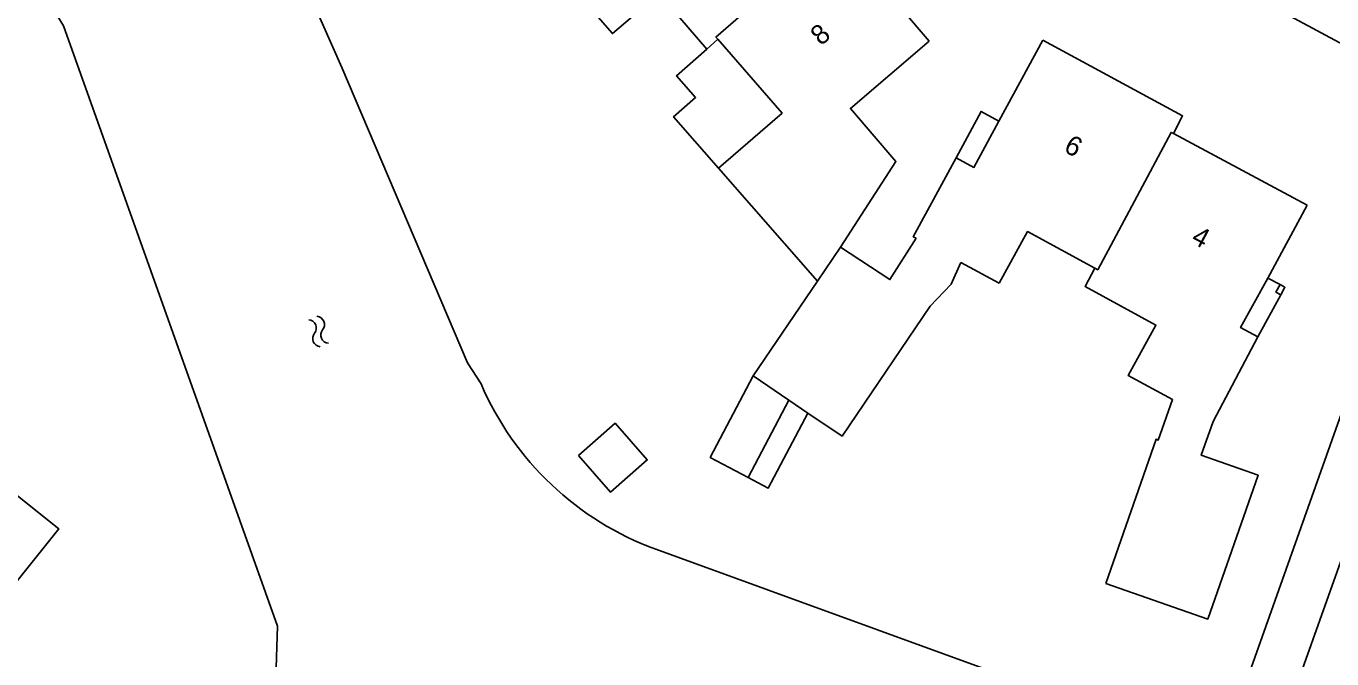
# Model space of a CAD drawing. Extents: x 131000 to 133013, y 393000 to 396501.
# Drawn here: x 131176.6 to 131243.4, y 395027.6 to 395059.9 of the extents above; entities that cross this region are included whole.
import ezdxf

# ---------------------------------------------------------------- set-up
doc = ezdxf.new("R2010")
doc.units = 0
for name, color, linetype in [('gg-anno-huisnummerreeks BGT', 7, 'Continuous'), ('gg-bbg-gedigitaliseerde bebouwing', 7, 'Continuous'), ('gg-bbg-gedigitaliseerde bijgebouw', 7, 'Continuous'), ('gg-bbg-hoofdgebouw', 7, 'Continuous'), ('gg-bbg-luifel en loopbrug', 7, 'Continuous'), ('gg-bbg-onder overbouw', 7, 'Continuous'), ('gg-bbg-pand overbouw', 7, 'Continuous'), ('gg-bbg-pilaar onder overbouw', 7, 'Continuous'), ('gg-bbg-pilaar pand', 7, 'Continuous'), ('gg-bbg-tussenscheiding', 7, 'Continuous'), ('gg-knt-verharding', 7, 'Continuous'), ('gg-kntw-beschoeiing', 7, 'Continuous'), ('gt-symb-watersymbool', 7, 'Continuous')]:
    doc.layers.add(name, color=color, linetype=linetype)

# ---------------------------------------------------------------- blocks, each defined once
blk = doc.blocks.new('gt0-WA')
at = {"layer": 'gt-symb-watersymbool'}
for centre, start, end in [((-0.323, 0.022), 28.07249, 151.92751), ((0.427, 0.422), 208.07248, 331.92751), ((-0.323, -0.428), 28.07249, 151.92751), ((0.427, -0.028), 208.07248, 331.92751)]:
    blk.add_arc(centre, 0.425, start, end, dxfattribs=at)

msp = doc.modelspace()

# ---------------------------------------------------------------- linework, layer by layer
at = {"layer": 'gg-bbg-gedigitaliseerde bebouwing'}
for p, q in [((131211.42, 395058.76), (131211.97, 395059.28)), ((131212.019, 395052.669), (131217.072, 395046.9)), ((131217.072, 395046.9), (131213.79, 395042.05)), ((131216.587, 395040.153), (131215.617, 395040.811))]:
    msp.add_line(p, q, dxfattribs=at)
for points in [[(131204.288, 395062.208), (131206.58, 395059.56), (131208.98, 395061.61), (131211.42, 395058.76)], [(131211.97, 395059.28), (131215.26, 395055.49), (131212.019, 395052.669)], [(131231.26, 395047.56), (131227.82, 395049.43), (131226.366, 395046.786)], [(131216.587, 395040.153), (131218.33, 395038.97), (131222.842, 395045.623), (131223.921, 395046.734), (131224.414, 395047.844)], [(131231.827, 395031.425), (131234.394, 395038.808), (131234.509, 395038.768), (131235.236, 395040.836), (131232.974, 395042.064), (131234.39, 395044.65), (131230.76, 395046.63), (131231.26, 395047.56)]]:
    msp.add_lwpolyline(points, dxfattribs=at)
at = {"layer": 'gg-bbg-gedigitaliseerde bijgebouw'}
msp.add_line((131213.53, 395036.86), (131215.617, 395040.811), dxfattribs=at)
for points in [[(131213.79, 395042.05), (131211.59, 395037.885), (131213.53, 395036.86)], [(131204.841, 395037.983), (131206.488, 395036.102), (131208.368, 395037.75), (131206.721, 395039.63), (131204.841, 395037.983)]]:
    msp.add_lwpolyline(points, dxfattribs=at)
at = {"layer": 'gg-bbg-hoofdgebouw'}
for p, q in [((131228.601, 395059.223), (131226.357, 395055.082)), ((131242.129, 395050.784), (131235.287, 395054.45)), ((131242.129, 395050.784), (131240.11, 395047.05)), ((131224.414, 395047.844), (131226.366, 395046.786))]:
    msp.add_line(p, q, dxfattribs=at)
for points in [[(131222.796, 395059.164), (131219.961, 395062.493), (131225.286, 395067.153), (131222.745, 395070.12), (131222.33, 395069.79)], [(131222.796, 395059.164), (131218.761, 395055.728), (131221.076, 395053.01), (131218.26, 395048.638)], [(131235.287, 395054.45), (131235.75, 395055.349), (131228.601, 395059.223)], [(131224.161, 395053.212), (131221.97, 395049.168), (131222.119, 395049.087)], [(131218.26, 395048.638), (131220.783, 395046.978), (131222.119, 395049.087)], [(131231.827, 395031.425), (131237.035, 395029.614), (131239.61, 395036.972), (131236.705, 395037.995), (131237.309, 395039.712), (131239.607, 395044.046)], [(131171.289, 395039.784), (131178.268, 395034.221), (131172.945, 395027.596), (131165.659, 395033.414)]]:
    msp.add_lwpolyline(points, dxfattribs=at)
at = {"layer": 'gg-bbg-luifel en loopbrug'}
for points in [[(131212.019, 395052.669), (131209.713, 395055.302), (131210.841, 395056.29), (131209.868, 395057.401), (131211.42, 395058.76)], [(131216.587, 395040.153), (131214.56, 395036.316), (131213.53, 395036.86)]]:
    msp.add_lwpolyline(points, dxfattribs=at)
at = {"layer": 'gg-bbg-onder overbouw'}
for points in [[(131226.357, 395055.082), (131225.075, 395052.717), (131224.161, 395053.212)], [(131240.11, 395047.05), (131238.721, 395044.52), (131239.607, 395044.046)]]:
    msp.add_lwpolyline(points, dxfattribs=at)
at = {"layer": 'gg-bbg-pand overbouw'}
for p, q in [((131240.736, 395046.723), (131240.11, 395047.05)), ((131239.607, 395044.046), (131240.771, 395046.202))]:
    msp.add_line(p, q, dxfattribs=at)
msp.add_lwpolyline([(131224.161, 395053.212), (131225.443, 395055.577), (131226.357, 395055.082)], dxfattribs=at)
at = {"layer": 'gg-bbg-pilaar onder overbouw'}
msp.add_lwpolyline([(131240.771, 395046.202), (131240.525, 395046.336), (131240.736, 395046.723)], dxfattribs=at)
at = {"layer": 'gg-bbg-pilaar pand'}
msp.add_lwpolyline([(131240.736, 395046.723), (131240.983, 395046.588), (131240.771, 395046.202)], dxfattribs=at)
at = {"layer": 'gg-bbg-tussenscheiding'}
for p, q in [((131218.26, 395048.638), (131217.072, 395046.9)), ((131213.79, 395042.05), (131215.617, 395040.811))]:
    msp.add_line(p, q, dxfattribs=at)
for points in [[(131211.97, 395059.28), (131211.88, 395059.38), (131217.27, 395064.06), (131216.96, 395064.42), (131218.59, 395065.84), (131218.54, 395065.9), (131222.63, 395069.46), (131222.33, 395069.79)], [(131231.26, 395047.56), (131231.41, 395047.48), (131235.16, 395054.5), (131235.287, 395054.45)]]:
    msp.add_lwpolyline(points, dxfattribs=at)
at = {"layer": 'gg-knt-verharding'}
for p, q in [((131226.846, 395068.217), (131246.083, 395057.855)), ((131248.202, 395052.346), (131238.723, 395025.601)), ((131250.541, 395051.401), (131228.103, 394988.341))]:
    msp.add_line(p, q, dxfattribs=at)
at = {"layer": 'gg-kntw-beschoeiing'}
for points in [[(131142.483, 395093.937), (131145.347, 395093.877), (131147.143, 395093.928), (131151.577, 395093.259), (131156.142, 395091.877), (131160.052, 395090.29), (131164.778, 395087.679), (131169.696, 395085.052), (131174.042, 395082.469), (131177.569, 395080.08), (131180.636, 395077.534), (131184.421, 395073.522), (131186.942, 395069.738), (131189.634, 395064.851), (131192.735, 395057.819), (131199.175, 395042.711), (131199.865, 395041.641)], [(131176.595, 395063.099), (131178.507, 395059.949), (131189.447, 395029.249), (131189.194, 395021.278), (131188.899, 395020.908)], [(131228.327, 395024.752), (131225.913, 395026.961), (131208.807, 395033.186)]]:
    msp.add_lwpolyline(points, dxfattribs=at)
msp.add_arc((131214.11, 395047.751), 15.5, 203.21447, 249.99249, dxfattribs=at)

# ---------------------------------------------------------------- block references
at = {"layer": 'gt-symb-watersymbool', "rotation": -66.92177859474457}
msp.add_blockref('gt0-WA', (131191.533, 395044.37), dxfattribs=at)

# ---------------------------------------------------------------- texts
at = {"layer": 'gg-anno-huisnummerreeks BGT'}
for s, rotation, p in [('8', 40.4, (131217.251, 395058.906)), ('6', 331.6, (131229.616, 395053.554)), ('4', 331.8, (131236.133, 395048.892))]:
    msp.add_text(s, height=1, rotation=rotation, dxfattribs=at).set_placement(p)

doc.saveas('drawing.dxf')
